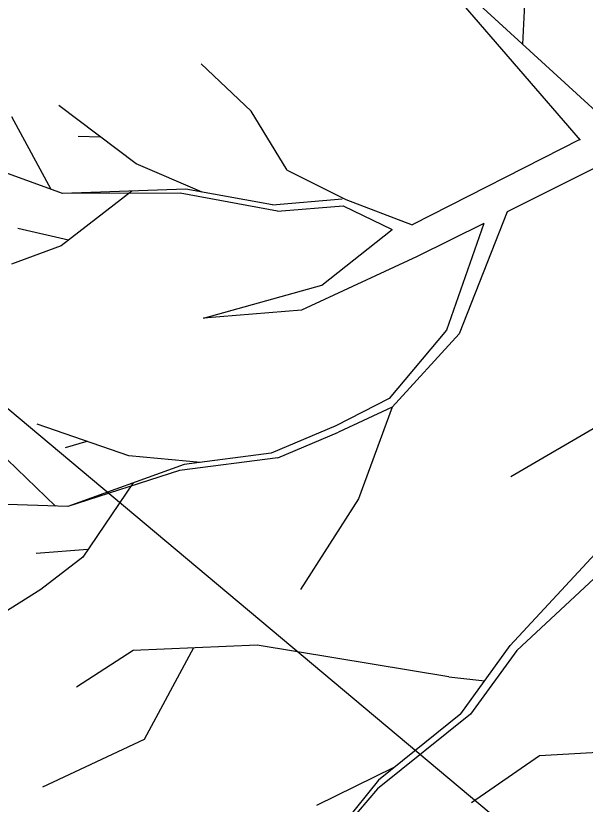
# Model space of a CAD drawing. Extents: x -438233 to -437334, y -1133133 to -1132623.
# Drawn here: x -438087.092 to -438085.596, y -1133018.703 to -1133016.633 of the extents above; entities that cross this region are included whole.
import ezdxf

# ---------------------------------------------------------------- set-up
doc = ezdxf.new("R2010")
doc.units = 0
doc.layers.add('Vrstva 1', color=7, linetype='Continuous')

msp = doc.modelspace()

# ---------------------------------------------------------------- linework, layer by layer
at = {"layer": 'Vrstva 1'}
for p, q in [((-438096.846, -1133009.51), (-438083.8202, -1133020.4226)), ((-438085.5136, -1133016.9334), (-438085.9808, -1133016.5053)), ((-438085.6082, -1133016.9593), (-438085.9862, -1133016.5216)), ((-438085.7593, -1133016.7076), (-438085.7514, -1133016.5481)), ((-438086.4733, -1133016.8834), (-438086.6046, -1133016.7588)), ((-438086.7755, -1133017.0219), (-438086.9784, -1133016.8684)), ((-438086.3782, -1133017.0381), (-438086.4733, -1133016.8834)), ((-438086.9989, -1133017.0887), (-438087.1019, -1133016.8985)), ((-438086.8689, -1133016.9514), (-438086.9279, -1133016.9502)), ((-438085.61, -1133016.9581), (-438086.0501, -1133017.1814)), ((-438086.9688, -1133017.0995), (-438087.2181, -1133017.0092)), ((-438085.507, -1133017.0008), (-438085.8008, -1133017.1477)), ((-438086.6015, -1133017.0959), (-438086.7755, -1133017.0219)), ((-438086.3782, -1133017.0381), (-438086.2247, -1133017.1152)), ((-438086.6449, -1133017.0881), (-438086.9688, -1133017.0995)), ((-438086.4173, -1133017.1296), (-438086.6449, -1133017.0881)), ((-438086.7864, -1133017.0929), (-438086.9724, -1133017.2368)), ((-438086.6599, -1133017.0989), (-438086.9688, -1133017.0995)), ((-438086.4041, -1133017.1459), (-438086.6599, -1133017.0989)), ((-438086.2319, -1133017.1315), (-438086.103, -1133017.1935)), ((-438086.2247, -1133017.1152), (-438086.0501, -1133017.1814)), ((-438085.8008, -1133017.1477), (-438085.9266, -1133017.4674)), ((-438086.9532, -1133017.2218), (-438087.0862, -1133017.1911)), ((-438086.2873, -1133017.3404), (-438086.103, -1133017.1935)), ((-438085.8616, -1133017.1778), (-438086.0368, -1133017.2651)), ((-438085.8616, -1133017.1778), (-438085.9604, -1133017.4584)), ((-438086.9724, -1133017.2368), (-438087.1031, -1133017.285)), ((-438086.0368, -1133017.2651), (-438086.3409, -1133017.4054)), ((-438086.5985, -1133017.4265), (-438086.2873, -1133017.3404)), ((-438086.3409, -1133017.4054), (-438086.5985, -1133017.4265)), ((-438085.9604, -1133017.4584), (-438086.1109, -1133017.6378)), ((-438085.9266, -1133017.4674), (-438086.103, -1133017.6607)), ((-438086.1109, -1133017.6378), (-438086.2505, -1133017.7094)), ((-438086.103, -1133017.6607), (-438086.2439, -1133017.7257)), ((-438086.103, -1133017.6607), (-438086.1915, -1133017.9009)), ((-438086.7942, -1133017.7883), (-438087.035, -1133017.7046)), ((-438086.2505, -1133017.7094), (-438086.4203, -1133017.7811)), ((-438085.5534, -1133017.7046), (-438085.7906, -1133017.8431)), ((-438086.4029, -1133017.7931), (-438086.2439, -1133017.7257)), ((-438086.905, -1133017.7504), (-438086.9616, -1133017.7672)), ((-438086.9869, -1133017.9201), (-438087.1428, -1133017.7708)), ((-438086.6064, -1133017.8058), (-438086.7942, -1133017.7883)), ((-438086.4029, -1133017.7931), (-438086.6612, -1133017.8262)), ((-438086.4203, -1133017.7811), (-438086.6491, -1133017.8112)), ((-438086.6491, -1133017.8112), (-438086.955, -1133017.9214)), ((-438086.6612, -1133017.8262), (-438086.955, -1133017.9214)), ((-438086.7828, -1133017.8593), (-438086.9158, -1133018.0538)), ((-438086.955, -1133017.9214), (-438087.2199, -1133017.9117)), ((-438086.1915, -1133017.9009), (-438086.3439, -1133018.1387)), ((-438085.7755, -1133018.2988), (-438085.4342, -1133017.981)), ((-438085.7924, -1133018.2862), (-438085.5233, -1133017.9954)), ((-438086.902, -1133018.0339), (-438087.038, -1133018.0448)), ((-438086.9158, -1133018.0538), (-438087.026, -1133018.1387)), ((-438087.026, -1133018.1387), (-438087.3156, -1133018.3205)), ((-438086.4577, -1133018.285), (-438086.7834, -1133018.2988)), ((-438086.625, -1133018.2922), (-438086.7545, -1133018.533)), ((-438085.9537, -1133018.3681), (-438086.4577, -1133018.285)), ((-438085.9224, -1133018.4656), (-438085.7924, -1133018.2862)), ((-438086.7834, -1133018.2988), (-438086.9321, -1133018.3952)), ((-438085.7755, -1133018.2988), (-438085.8971, -1133018.4662)), ((-438085.9537, -1133018.3681), (-438085.8592, -1133018.3789)), ((-438085.8971, -1133018.4662), (-438086.141, -1133018.6619)), ((-438085.9224, -1133018.4656), (-438086.1386, -1133018.639)), ((-438086.7545, -1133018.533), (-438087.0212, -1133018.6577)), ((-438085.4637, -1133018.5607), (-438085.7159, -1133018.5752)), ((-438085.7159, -1133018.5752), (-438085.8941, -1133018.6992)), ((-438086.0982, -1133018.6065), (-438086.3017, -1133018.7058)), ((-438086.1386, -1133018.639), (-438086.3824, -1133018.9418)), ((-438086.141, -1133018.6619), (-438086.3824, -1133018.9418))]:
    msp.add_line(p, q, dxfattribs=at)
for points in [[(-438086.4173, -1133017.1296), (-438086.2337, -1133017.1134)], [(-438086.4041, -1133017.1459), (-438086.2319, -1133017.1315)]]:
    msp.add_lwpolyline(points, dxfattribs=at)

doc.saveas('drawing.dxf')
